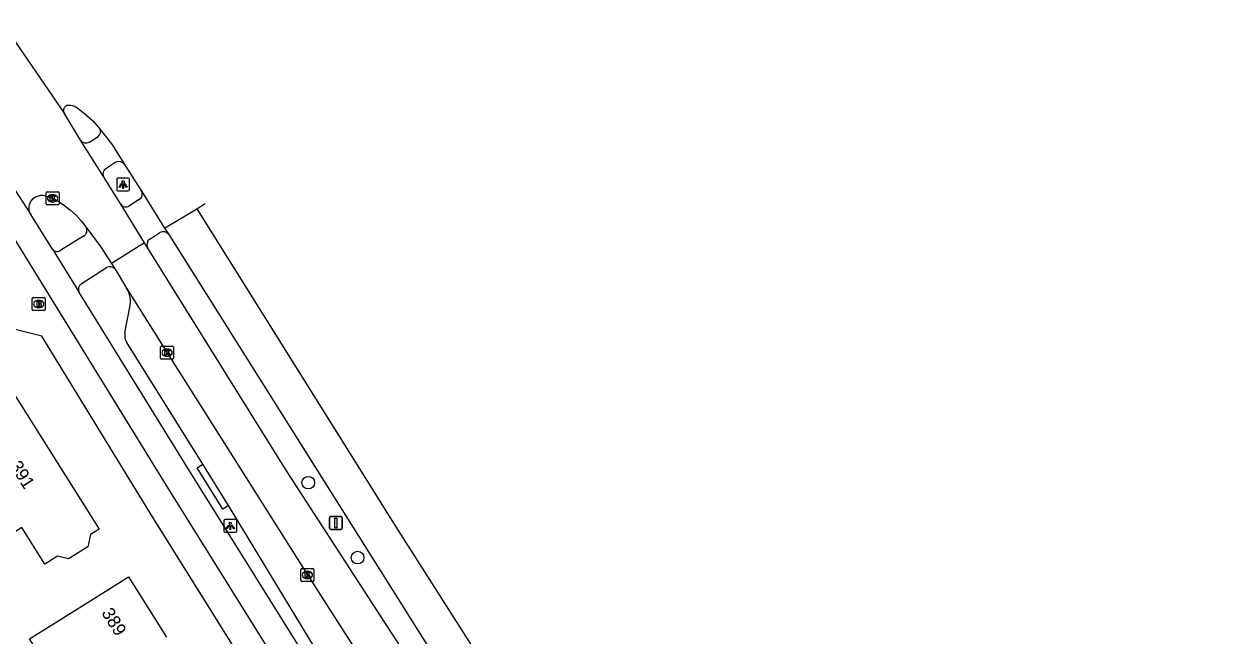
# Model space of a CAD drawing. Extents: x 159280 to 160375, y 384531 to 385872.
# Drawn here: x 160168.8 to 160262, y 385026.7 to 385074.1 of the extents above; entities that cross this region are included whole.
import ezdxf

# ---------------------------------------------------------------- set-up
doc = ezdxf.new("R2010")
doc.units = 0
for name, color, linetype in [('IMGEO_Berm_open', 7, 'Continuous'), ('IMGEO_Boom', 7, 'Continuous'), ('IMGEO_Brandkraan', 7, 'Continuous'), ('IMGEO_Fietspad_gesloten', 7, 'Continuous'), ('IMGEO_Fietspad_open', 7, 'Continuous'), ('IMGEO_Kolk', 7, 'Continuous'), ('IMGEO_Lichtpunt', 7, 'Continuous'), ('IMGEO_Pand', 7, 'Continuous'), ('IMGEO_Pand_nummerreeks', 7, 'Continuous'), ('IMGEO_Parkeervlak_open', 7, 'Continuous'), ('IMGEO_Rijbaan_regionaal_gesloten', 7, 'Continuous'), ('IMGEO_Verkeersbordpaal', 7, 'Continuous'), ('IMGEO_Voetpad_open', 7, 'Continuous')]:
    doc.layers.add(name, color=color, linetype=linetype)

msp = doc.modelspace()

# ---------------------------------------------------------------- linework, layer by layer
at = {"layer": 'IMGEO_Berm_open'}
msp.add_lwpolyline([(160184.638, 385036.841), (160184.209, 385036.557), (160182.21, 385039.749), (160182.66, 385040.037)], dxfattribs=at)
at = {"layer": 'IMGEO_Boom'}
for centre in [(160190.825, 385038.61), (160194.639, 385032.804)]:
    msp.add_circle(centre, 0.489, dxfattribs=at)
at = {"layer": 'IMGEO_Brandkraan'}
for p, q in [((160169.448, 385052.023), (160169.448, 385052.875)), ((160169.523, 385052.949), (160170.375, 385052.949)), ((160169.959, 385052.169), (160169.934, 385052.169)), ((160169.936, 385052.729), (160169.961, 385052.729)), ((160170.449, 385052.875), (160170.449, 385052.023)), ((160170.375, 385051.949), (160169.523, 385051.949))]:
    msp.add_line(p, q, dxfattribs=at)
for points in [[(160169.448, 385052.023), (160169.448, 385052.875)], [(160169.523, 385052.949), (160170.375, 385052.949)], [(160169.796, 385052.649), (160169.796, 385052.249), (160170.009, 385052.249)], [(160170.027, 385052.649), (160169.796, 385052.649)], [(160169.975, 385052.568), (160169.921, 385052.568), (160169.921, 385052.492)], [(160169.921, 385052.492), (160169.974, 385052.492)], [(160169.983, 385052.416), (160169.921, 385052.416), (160169.921, 385052.335)], [(160169.921, 385052.335), (160169.983, 385052.335)], [(160170.449, 385052.875), (160170.449, 385052.023)], [(160170.375, 385051.949), (160169.523, 385051.949)]]:
    msp.add_lwpolyline(points, dxfattribs=at)
for centre, radius, start, end in [((160169.525, 385052.873), 0.0765, 91.55205, 178.44795), ((160169.525, 385052.873), 0.0765, 91.55205, 178.44795), ((160169.976, 385052.53), 0.0379, 267.82845, 90.93552), ((160169.984, 385052.375), 0.0404, 269.87594, 90.50774), ((160170.015, 385052.5), 0.251, 268.66757, 293.53466), ((160170.031, 385052.504), 0.145, 59.4692, 91.53667), ((160170.056, 385052.551), 0.0922, 285.51372, 58.15012), ((160170.061, 385052.359), 0.105, 301.31148, 78.98903), ((160170.373, 385052.873), 0.0765, 1.55205, 88.44795), ((160170.373, 385052.873), 0.0765, 1.55205, 88.44795), ((160169.525, 385052.025), 0.0765, 181.55205, 268.44795), ((160169.525, 385052.025), 0.0765, 181.55205, 268.44795), ((160170.373, 385052.025), 0.0765, 271.55205, 358.44795), ((160170.373, 385052.025), 0.0765, 271.55205, 358.44795)]:
    msp.add_arc(centre, radius, start, end, dxfattribs=at)
for centre, major_axis, ratio, start_param, end_param in [((160169.935, 385052.449), (-0.387, 0.002), 0.722429, 4.712389, 7.853982), ((160169.96, 385052.449), (-0.39, 0.002), 0.717154, 1.570796, 4.712389)]:
    msp.add_ellipse(centre, major_axis=major_axis, ratio=ratio, start_param=start_param, end_param=end_param, dxfattribs=at)
at = {"layer": 'IMGEO_Fietspad_gesloten'}
for points in [[(160166.876, 385059.364), (160179.615, 385038.726), (160198.505, 385008.409), (160203.781, 385000), (160214.678, 384982.63), (160251.676, 384923.535), (160258.549, 384912.567), (160259.224, 384911.491)], [(160171.023, 385056.685), (160169.345, 385059.369)], [(160171.023, 385056.685), (160173.065, 385053.397)], [(160199.013, 385011.635), (160181.714, 385039.404), (160173.065, 385053.397)]]:
    msp.add_lwpolyline(points, dxfattribs=at)
at = {"layer": 'IMGEO_Fietspad_open'}
for points in [[(160173.868, 385064.988), (160174.542, 385065.41)], [(160175.932, 385063.423), (160175.145, 385062.929)]]:
    msp.add_lwpolyline(points, dxfattribs=at)
for centre, radius, start, end in [((160174.263, 385065.788), 0.47, 306.36204, 33.55028), ((160173.604, 385065.433), 0.518, 213.95775, 300.70506), ((160176.164, 385062.969), 0.51, 32.49018, 117.08748), ((160175.363, 385062.534), 0.451, 118.91362, 208.82498)]:
    msp.add_arc(centre, radius, start, end, dxfattribs=at)
at = {"layer": 'IMGEO_Kolk'}
for p, q in [((160170.525, 385060.198), (160170.525, 385061.05)), ((160170.6, 385061.124), (160171.452, 385061.124)), ((160171.013, 385060.904), (160171.038, 385060.904)), ((160171.526, 385061.05), (160171.526, 385060.198)), ((160171.452, 385060.124), (160170.6, 385060.124)), ((160171.036, 385060.344), (160171.011, 385060.344)), ((160179.385, 385048.248), (160179.385, 385049.1)), ((160179.46, 385049.174), (160180.312, 385049.174)), ((160179.896, 385048.394), (160179.871, 385048.394)), ((160179.873, 385048.954), (160179.898, 385048.954)), ((160180.386, 385049.1), (160180.386, 385048.248)), ((160180.312, 385048.174), (160179.46, 385048.174)), ((160190.252, 385031.031), (160190.252, 385031.883)), ((160190.327, 385031.957), (160191.179, 385031.957)), ((160190.74, 385031.737), (160190.765, 385031.737)), ((160191.253, 385031.883), (160191.253, 385031.031)), ((160191.179, 385030.957), (160190.327, 385030.957)), ((160190.763, 385031.177), (160190.738, 385031.177))]:
    msp.add_line(p, q, dxfattribs=at)
for points in [[(160170.525, 385060.198), (160170.525, 385061.05)], [(160170.6, 385061.124), (160171.452, 385061.124)], [(160170.846, 385060.824), (160170.969, 385060.824), (160170.969, 385060.673), (160171.099, 385060.824), (160171.263, 385060.824), (160171.117, 385060.673), (160171.27, 385060.424), (160171.118, 385060.424), (160171.033, 385060.588), (160170.969, 385060.521), (160170.969, 385060.424), (160170.846, 385060.424), (160170.846, 385060.824)], [(160171.526, 385061.05), (160171.526, 385060.198)], [(160171.452, 385060.124), (160170.6, 385060.124)], [(160179.385, 385048.248), (160179.385, 385049.1)], [(160179.46, 385049.174), (160180.312, 385049.174)], [(160179.706, 385048.874), (160179.829, 385048.874), (160179.829, 385048.723), (160179.959, 385048.874), (160180.123, 385048.874), (160179.977, 385048.723), (160180.13, 385048.474), (160179.978, 385048.474), (160179.893, 385048.638), (160179.829, 385048.571), (160179.829, 385048.474), (160179.706, 385048.474), (160179.706, 385048.874)], [(160180.386, 385049.1), (160180.386, 385048.248)], [(160180.312, 385048.174), (160179.46, 385048.174)], [(160190.252, 385031.031), (160190.252, 385031.883)], [(160190.327, 385031.957), (160191.179, 385031.957)], [(160190.573, 385031.657), (160190.696, 385031.657), (160190.696, 385031.506), (160190.826, 385031.657), (160190.99, 385031.657), (160190.844, 385031.506), (160190.997, 385031.257), (160190.845, 385031.257), (160190.76, 385031.421), (160190.696, 385031.354), (160190.696, 385031.257), (160190.573, 385031.257), (160190.573, 385031.657)], [(160191.253, 385031.883), (160191.253, 385031.031)], [(160191.179, 385030.957), (160190.327, 385030.957)]]:
    msp.add_lwpolyline(points, dxfattribs=at)
for centre, start, end in [((160170.602, 385061.048), 91.55205, 178.44795), ((160170.602, 385061.048), 91.55205, 178.44795), ((160171.45, 385061.048), 1.55205, 88.44795), ((160171.45, 385061.048), 1.55205, 88.44795), ((160170.602, 385060.2), 181.55205, 268.44795), ((160170.602, 385060.2), 181.55205, 268.44795), ((160171.45, 385060.2), 271.55205, 358.44795), ((160171.45, 385060.2), 271.55205, 358.44795), ((160179.462, 385049.098), 91.55205, 178.44795), ((160179.462, 385049.098), 91.55205, 178.44795), ((160180.31, 385049.098), 1.55205, 88.44795), ((160180.31, 385049.098), 1.55205, 88.44795), ((160179.462, 385048.25), 181.55205, 268.44795), ((160179.462, 385048.25), 181.55205, 268.44795), ((160180.31, 385048.25), 271.55205, 358.44795), ((160180.31, 385048.25), 271.55205, 358.44795), ((160190.329, 385031.881), 91.55205, 178.44795), ((160190.329, 385031.881), 91.55205, 178.44795), ((160191.177, 385031.881), 1.55205, 88.44795), ((160191.177, 385031.881), 1.55205, 88.44795), ((160190.329, 385031.033), 181.55205, 268.44795), ((160190.329, 385031.033), 181.55205, 268.44795), ((160191.177, 385031.033), 271.55205, 358.44795), ((160191.177, 385031.033), 271.55205, 358.44795)]:
    msp.add_arc(centre, 0.0765, start, end, dxfattribs=at)
for centre, major_axis, ratio, start_param, end_param in [((160171.012, 385060.624), (-0.387, 0.002), 0.722429, 4.712389, 7.853982), ((160171.037, 385060.624), (-0.39, 0.002), 0.717154, 1.570796, 4.712389), ((160179.872, 385048.674), (-0.387, 0.002), 0.722429, 4.712389, 7.853982), ((160179.897, 385048.674), (-0.39, 0.002), 0.717154, 1.570796, 4.712389), ((160190.739, 385031.457), (-0.387, 0.002), 0.722429, 4.712389, 7.853982), ((160190.764, 385031.457), (-0.39, 0.002), 0.717154, 1.570796, 4.712389)]:
    msp.add_ellipse(centre, major_axis=major_axis, ratio=ratio, start_param=start_param, end_param=end_param, dxfattribs=at)
at = {"layer": 'IMGEO_Lichtpunt'}
for p, q in [((160175.984, 385062.105), (160175.984, 385061.298)), ((160175.984, 385062.105), (160175.984, 385061.298)), ((160176.886, 385062.2), (160176.078, 385062.2)), ((160176.886, 385062.2), (160176.078, 385062.2)), ((160176.98, 385061.298), (160176.98, 385062.105)), ((160176.98, 385061.298), (160176.98, 385062.105)), ((160176.078, 385061.204), (160176.886, 385061.204)), ((160176.078, 385061.204), (160176.886, 385061.204)), ((160184.287, 385035.664), (160184.287, 385034.857)), ((160184.287, 385035.664), (160184.287, 385034.857)), ((160185.189, 385035.759), (160184.381, 385035.759)), ((160185.189, 385035.759), (160184.381, 385035.759)), ((160185.283, 385034.857), (160185.283, 385035.664)), ((160185.283, 385034.857), (160185.283, 385035.664)), ((160184.381, 385034.763), (160185.189, 385034.763)), ((160184.381, 385034.763), (160185.189, 385034.763))]:
    msp.add_line(p, q, dxfattribs=at)
for points in [[(160176.358, 385061.769), (160176.397, 385061.741), (160176.209, 385061.479), (160176.171, 385061.506), (160176.358, 385061.769)], [(160176.46, 385061.721), (160176.507, 385061.721), (160176.507, 385061.399), (160176.46, 385061.399), (160176.46, 385061.721)], [(160176.57, 385061.741), (160176.608, 385061.768), (160176.795, 385061.506), (160176.756, 385061.478), (160176.57, 385061.741)], [(160184.661, 385035.328), (160184.7, 385035.3), (160184.512, 385035.038), (160184.474, 385035.065), (160184.661, 385035.328)], [(160184.763, 385035.28), (160184.81, 385035.28), (160184.81, 385034.958), (160184.763, 385034.958), (160184.763, 385035.28)], [(160184.873, 385035.3), (160184.911, 385035.327), (160185.098, 385035.065), (160185.059, 385035.037), (160184.873, 385035.3)]]:
    msp.add_lwpolyline(points, dxfattribs=at)
for centre in [(160176.483, 385061.903), (160184.786, 385035.462)]:
    msp.add_circle(centre, 0.0994, dxfattribs=at)
for centre, start, end in [((160176.078, 385062.105), 90, 180), ((160176.078, 385062.105), 90, 180), ((160176.886, 385062.105), 0, 90), ((160176.886, 385062.105), 0, 90), ((160176.078, 385061.298), 180, 270), ((160176.078, 385061.298), 180, 270), ((160176.886, 385061.298), 270, 0), ((160176.886, 385061.298), 270, 360), ((160184.381, 385035.664), 90, 180), ((160184.381, 385035.664), 90, 180), ((160185.189, 385035.664), 0, 90), ((160185.189, 385035.664), 0, 90), ((160184.381, 385034.857), 180, 270), ((160184.381, 385034.857), 180, 270), ((160185.189, 385034.857), 270, 0), ((160185.189, 385034.857), 270, 360)]:
    msp.add_arc(centre, 0.0946, start, end, dxfattribs=at)
at = {"layer": 'IMGEO_Pand'}
for points in [[(160171.398, 385032.906), (160170.423, 385032.293), (160168.639, 385035.131), (160166.238, 385033.622), (160164.557, 385036.297), (160161.253, 385034.219), (160159.21, 385031.267), (160157.195, 385033.78), (160154.392, 385035.721), (160156.308, 385038.735), (160156.594, 385038.584), (160157.113, 385039.568), (160167.612, 385046.169), (160174.632, 385035.003), (160173.965, 385034.583), (160173.752, 385033.648), (160172.259, 385032.71), (160171.398, 385032.906)], [(160172.165, 385021.824), (160169.231, 385026.503), (160172.663, 385028.655), (160176.899, 385031.311), (160179.832, 385026.633)]]:
    msp.add_lwpolyline(points, dxfattribs=at)
at = {"layer": 'IMGEO_Parkeervlak_open'}
for points in [[(160176.625, 385050.224), (160177.008, 385052.198)], [(160182.66, 385040.037), (160176.764, 385049.462)], [(160184.638, 385036.841), (160182.66, 385040.037)], [(160195.16, 385019.519), (160184.638, 385036.841)]]:
    msp.add_lwpolyline(points, dxfattribs=at)
for centre, radius, start, end in [((160175.039, 385052.627), 2.015, 347.71722, 31.45844), ((160177.66, 385050.019), 1.055, 168.80159, 211.87426)]:
    msp.add_arc(centre, radius, start, end, dxfattribs=at)
at = {"layer": 'IMGEO_Rijbaan_regionaal_gesloten'}
for points in [[(160167.188, 385074.13), (160171.967, 385067.138)], [(160163.754, 385067.934), (160169.345, 385059.369)], [(160171.967, 385067.138), (160171.943, 385067.175), (160171.923, 385067.213), (160171.907, 385067.252), (160171.894, 385067.293), (160171.885, 385067.334), (160171.88, 385067.377), (160171.878, 385067.419), (160171.881, 385067.462), (160171.887, 385067.504), (160171.897, 385067.545), (160171.91, 385067.586), (160171.927, 385067.625), (160171.947, 385067.662), (160171.971, 385067.697), (160171.998, 385067.73), (160172.028, 385067.761), (160172.06, 385067.789), (160172.094, 385067.813), (160172.131, 385067.835), (160172.158, 385067.839), (160172.251, 385067.848), (160172.346, 385067.849), (160172.439, 385067.841), (160172.532, 385067.825), (160172.623, 385067.801), (160172.712, 385067.769), (160172.797, 385067.729), (160172.878, 385067.681), (160173.504, 385067.202), (160174.105, 385066.651), (160174.655, 385066.048)], [(160173.174, 385065.144), (160171.967, 385067.138)], [(160174.655, 385066.048), (160175.651, 385064.741), (160176.594, 385063.243)], [(160174.968, 385062.317), (160173.174, 385065.144)], [(160176.594, 385063.243), (160177.882, 385061.24)], [(160176.308, 385060.169), (160174.968, 385062.317)], [(160169.345, 385059.369), (160169.307, 385059.437), (160169.27, 385059.517), (160169.241, 385059.6), (160169.219, 385059.685), (160169.205, 385059.772), (160169.199, 385059.86), (160169.201, 385059.948), (160169.21, 385060.035), (160169.228, 385060.122), (160169.253, 385060.206), (160169.285, 385060.288), (160169.325, 385060.366), (160169.371, 385060.441), (160169.424, 385060.511), (160169.483, 385060.577), (160169.548, 385060.636), (160169.617, 385060.69), (160169.692, 385060.737), (160169.77, 385060.778), (160169.851, 385060.811), (160169.935, 385060.837), (160170.021, 385060.856), (160170.109, 385060.866), (160170.197, 385060.869), (160170.284, 385060.864), (160170.371, 385060.851), (160170.457, 385060.83), (160170.821, 385060.707), (160171.026, 385060.624), (160171.247, 385060.516), (160171.455, 385060.4), (160171.952, 385060.083), (160172.418, 385059.722), (160172.85, 385059.321), (160173.244, 385058.883), (160173.598, 385058.412)], [(160177.882, 385061.24), (160179.699, 385058.326)], [(160178.142, 385057.194), (160176.308, 385060.169)], [(160179.699, 385058.326), (160182.18, 385059.824)], [(160182.18, 385059.824), (160182.846, 385060.226)], [(160182.18, 385059.824), (160197.601, 385035.191), (160205.034, 385023.524), (160216.856, 384999.261)], [(160173.598, 385058.412), (160174.723, 385056.913), (160175.579, 385055.574)], [(160179.699, 385058.326), (160180.012, 385057.824)], [(160180.012, 385057.824), (160205.563, 385017.238), (160216.392, 385000), (160216.856, 384999.261)], [(160178.142, 385057.194), (160175.579, 385055.574)], [(160178.397, 385056.78), (160178.142, 385057.194)], [(160261.97, 384923.628), (160259.162, 384927.817), (160256.221, 384932.424), (160247.653, 384946.044), (160239.796, 384958.566), (160236.881, 384963.273), (160226.634, 384980.147), (160220.629, 384989.936), (160215.266, 384998.611), (160214.395, 385000), (160204.253, 385016.183), (160194.047, 385031.966), (160189.185, 385039.456), (160178.397, 385056.78)], [(160175.579, 385055.574), (160175.857, 385055.139)], [(160175.857, 385055.139), (160176.758, 385053.678)], [(160176.758, 385053.678), (160179.887, 385048.674), (160190.754, 385031.457), (160199.501, 385017.835)]]:
    msp.add_lwpolyline(points, dxfattribs=at)
at = {"layer": 'IMGEO_Verkeersbordpaal'}
for p, q in [((160192.456, 385035.094), (160192.456, 385035.894)), ((160192.456, 385035.894), (160192.456, 385035.094)), ((160192.556, 385035.994), (160193.346, 385035.994)), ((160193.346, 385035.994), (160192.556, 385035.994)), ((160193.446, 385035.894), (160193.446, 385035.094)), ((160193.446, 385035.094), (160193.446, 385035.894)), ((160193.346, 385034.994), (160192.556, 385034.994)), ((160192.556, 385034.994), (160193.346, 385034.994))]:
    msp.add_line(p, q, dxfattribs=at)
msp.add_lwpolyline([(160192.876, 385035.869), (160193.026, 385035.869), (160193.026, 385035.119), (160192.876, 385035.119), (160192.876, 385035.869)], dxfattribs=at)
for centre, start, end in [((160192.556, 385035.894), 90, 180), ((160192.556, 385035.894), 90, 180), ((160193.346, 385035.894), 0, 90), ((160193.346, 385035.894), 360, 90), ((160192.556, 385035.094), 180, 270), ((160192.556, 385035.094), 180, 270), ((160193.346, 385035.094), 270, 0), ((160193.346, 385035.094), 270, 0)]:
    msp.add_arc(centre, 0.1, start, end, dxfattribs=at)
at = {"layer": 'IMGEO_Voetpad_open'}
for points in [[(160177.737, 385060.529), (160176.967, 385060.051)], [(160173.426, 385057.709), (160171.648, 385056.61)], [(160178.545, 385057.474), (160179.334, 385057.976)], [(160173.244, 385054.003), (160175.201, 385055.267)], [(160189.687, 385018.494), (160178.564, 385036.295), (160170.19, 385049.948), (160167.09, 385050.72)]]:
    msp.add_lwpolyline(points, dxfattribs=at)
for centre, radius, start, end in [((160177.415, 385060.965), 0.542, 306.48161, 30.46494), ((160176.696, 385060.434), 0.47, 214.40956, 305.28694), ((160173.194, 385058.138), 0.488, 298.36639, 34.13715), ((160179.59, 385057.531), 0.514, 34.78838, 119.93935), ((160178.842, 385057.048), 0.519, 124.88475, 211.03852), ((160171.372, 385056.95), 0.438, 217.21799, 309.09646), ((160175.463, 385054.865), 0.48, 34.8124, 123.10572), ((160173.486, 385053.602), 0.468, 121.12629, 205.96159)]:
    msp.add_arc(centre, radius, start, end, dxfattribs=at)

# ---------------------------------------------------------------- texts
at = {"layer": 'IMGEO_Pand_nummerreeks'}
for s, rotation, p in [('391', 302.15734, (160167.671, 385039.911)), ('389', 302.08886, (160174.773, 385028.527))]:
    msp.add_text(s, height=1, rotation=rotation, dxfattribs=at).set_placement(p)

doc.saveas('drawing.dxf')
